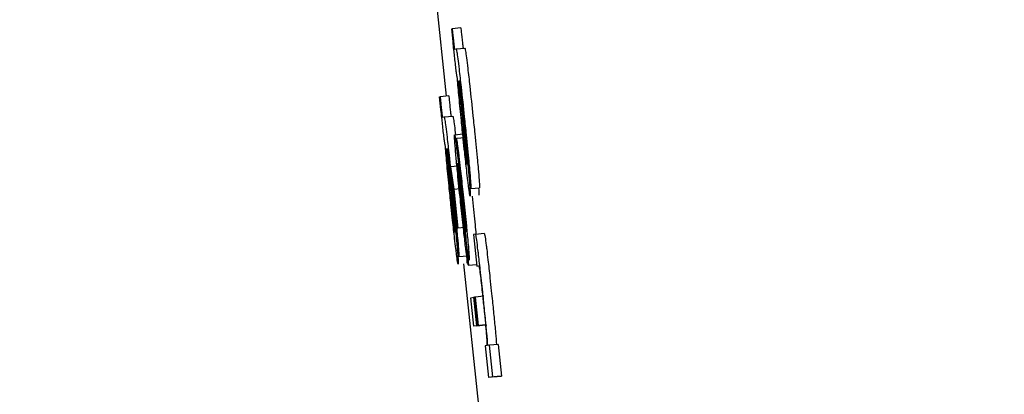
# Model space of a CAD drawing. Header units: inches. Extents: x 170 to 312, y 215 to 248.
# Tile 314 of 656: x 210.24471 to 210.26693, y 243.64779 to 243.65625. Entities that reach past the tile are written whole.
import ezdxf

# ---------------------------------------------------------------- set-up
doc = ezdxf.new("R2010")
doc.units = ezdxf.units.IN
doc.header["$LTSCALE"] = 0.25
doc.header["$MEASUREMENT"] = 0
doc.layers.add('ANNOTATIONS', color=1, linetype='Continuous')
doc.layers.add('MOTOR RH', color=7, linetype='Continuous')
doc.styles.add('ARIAL', font='arial.ttf', dxfattribs={"height": 0.09375})
doc.dimstyles.new('STANDARD$0', dxfattribs={"dimtxt": 0.09375, "dimasz": 0.09375, "dimexe": 0.03125, "dimexo": 0.046875, "dimgap": 0.09, "dimtad": 0, "dimtih": 1, "dimtoh": 1, "dimdec": 4, "dimzin": 0, "dimdsep": 46, "dimtxsty": 'ARIAL', "dimcen": 0.09, "dimadec": 0, "dimazin": 0, "dimtfac": 1, "dimtdec": 4, "dimtofl": 0, "dimtmove": 0, "dimatfit": 1, "dimfxl": 1, "dimtolj": 1, "dimtzin": 0, "dimarcsym": 0})

# ---------------------------------------------------------------- blocks, each defined once
blk = doc.blocks.new('*D26')
at = {"layer": 'ANNOTATIONS', "color": 0, "lineweight": -2, "transparency": 16777216}
for p, q in [((209.952995, 244.125047), (211.798957, 244.125047)), ((211.767707, 244.031297), (211.767707, 242.331666)), ((211.767707, 240.197174), (211.767707, 241.896805)), ((211.037182, 240.103424), (211.798957, 240.103424))]:
    blk.add_line(p, q, dxfattribs=at)
at = {"layer": 'ANNOTATIONS', "color": 0, "transparency": 16777216}
for points in [[(211.752082, 244.031297), (211.783332, 244.031297), (211.767707, 244.125047)], [(211.752082, 240.197174), (211.783332, 240.197174), (211.767707, 240.103424)]]:
    blk.add_solid(points, dxfattribs=at)
at = {"layer": 'defpoints', "color": 0, "transparency": 16777216}
for p in [(209.90612, 244.125047), (210.990307, 240.103424), (211.767707, 240.103424)]:
    blk.add_point(p, dxfattribs=at)
at = {"layer": 'ANNOTATIONS', "color": 0, "transparency": 16777216, "insert": (211.767707, 242.114236), "char_height": 0.09375, "attachment_point": 5, "style": 'ARIAL'}
blk.add_mtext('\\A1;OPENING\\PHEIGHT', dxfattribs=at)
blk = doc.blocks.new('*D27')
at = {"layer": 'ANNOTATIONS', "color": 0, "lineweight": -2, "transparency": 16777216}
for p, q in [((209.952995, 244.96103), (212.453946, 244.96103)), ((212.422696, 244.86728), (212.422696, 242.749657)), ((212.422696, 240.197174), (212.422696, 242.314797)), ((211.957527, 240.103424), (212.453946, 240.103424))]:
    blk.add_line(p, q, dxfattribs=at)
at = {"layer": 'ANNOTATIONS', "color": 0, "transparency": 16777216}
for points in [[(212.407071, 244.86728), (212.438321, 244.86728), (212.422696, 244.96103)], [(212.407071, 240.197174), (212.438321, 240.197174), (212.422696, 240.103424)]]:
    blk.add_solid(points, dxfattribs=at)
at = {"layer": 'defpoints', "color": 0, "transparency": 16777216}
for p in [(209.90612, 244.96103), (211.910652, 240.103424), (212.422696, 240.103424)]:
    blk.add_point(p, dxfattribs=at)
at = {"layer": 'ANNOTATIONS', "color": 0, "transparency": 16777216, "insert": (212.422696, 242.532227), "char_height": 0.09375, "attachment_point": 5, "style": 'ARIAL'}
blk.add_mtext('\\A1;TOTAL\\PHEIGHT', dxfattribs=at)

msp = doc.modelspace()

# ---------------------------------------------------------------- linework, layer by layer
at = {"layer": 'MOTOR RH'}
for p, q in [((210.254025, 243.65745), (210.254332, 243.654521)), ((210.254459, 243.656042), (210.25447, 243.656043)), ((210.254666, 243.656064), (210.25447, 243.656043)), ((210.254524, 243.655582), (210.25456, 243.655587)), ((210.25456, 243.655587), (210.254756, 243.655607)), ((210.254609, 243.654869), (210.254618, 243.65487)), ((210.254187, 243.654506), (210.254198, 243.654507)), ((210.254394, 243.654528), (210.254198, 243.654507)), ((210.254661, 243.654442), (210.254719, 243.65388)), ((210.254667, 243.654484), (210.254727, 243.653896)), ((210.254252, 243.654046), (210.254288, 243.654051)), ((210.254288, 243.654051), (210.254484, 243.654072)), ((210.254523, 243.653648), (210.254719, 243.653669)), ((210.254562, 243.653562), (210.254564, 243.653562)), ((210.254629, 243.652919), (210.254562, 243.653562)), ((210.25476, 243.653583), (210.254564, 243.653562)), ((210.254337, 243.653333), (210.254347, 243.653334)), ((210.254888, 243.652434), (210.254813, 243.653149)), ((210.254389, 243.652906), (210.254447, 243.652344)), ((210.254395, 243.652948), (210.254456, 243.65236)), ((210.2546, 243.652941), (210.254434, 243.652923)), ((210.254434, 243.652923), (210.254506, 243.652424)), ((210.254493, 243.652369), (210.254434, 243.652923)), ((210.254599, 243.651541), (210.254493, 243.652369)), ((210.254506, 243.652424), (210.254649, 243.652439)), ((210.254506, 243.652424), (210.254599, 243.651541)), ((210.254733, 243.651758), (210.254656, 243.652457)), ((210.254662, 243.652526), (210.254714, 243.65205)), ((210.254888, 243.652434), (210.255084, 243.652455)), ((210.254918, 243.652267), (210.254927, 243.652185)), ((210.254617, 243.650899), (210.254541, 243.651613)), ((210.254756, 243.651558), (210.254599, 243.651541)), ((210.254781, 243.651475), (210.254785, 243.651462)), ((210.254767, 243.651348), (210.254835, 243.650705)), ((210.254998, 243.651407), (210.254948, 243.651401)), ((210.254948, 243.651401), (210.255023, 243.650687)), ((210.254998, 243.651407), (210.255194, 243.651428)), ((210.254617, 243.650899), (210.254812, 243.650919)), ((210.254727, 243.65074), (210.255077, 243.647397)), ((210.254835, 243.650705), (210.255019, 243.650724)), ((210.255023, 243.650687), (210.255067, 243.650692)), ((210.254888, 243.649972), (210.254959, 243.649981)), ((210.254956, 243.649329), (210.254888, 243.649972)), ((210.254971, 243.649982), (210.254959, 243.649981)), ((210.255027, 243.649338), (210.254959, 243.649981)), ((210.254971, 243.649982), (210.254985, 243.649984)), ((210.255039, 243.649339), (210.254971, 243.649982)), ((210.255181, 243.650005), (210.254985, 243.649984)), ((210.254985, 243.649984), (210.255053, 243.649341)), ((210.255152, 243.649349), (210.254956, 243.649329)), ((210.255027, 243.649338), (210.254956, 243.649329)), ((210.255027, 243.649338), (210.255222, 243.649358)), ((210.255234, 243.64936), (210.255039, 243.649339)), ((210.255053, 243.649341), (210.255039, 243.649339)), ((210.255053, 243.649341), (210.255248, 243.649362)), ((210.255222, 243.649358), (210.255152, 243.649349)), ((210.255252, 243.64889), (210.255212, 243.648885)), ((210.255212, 243.648885), (210.255287, 243.648171)), ((210.255309, 243.648897), (210.255275, 243.648893)), ((210.255505, 243.648918), (210.255309, 243.648897)), ((210.255384, 243.648183), (210.255309, 243.648897)), ((210.255505, 243.648918), (210.25558, 243.648204)), ((210.255483, 243.648192), (210.255287, 243.648171)), ((210.255384, 243.648183), (210.255287, 243.648171)), ((210.255384, 243.648183), (210.25558, 243.648204)), ((210.25558, 243.648204), (210.255483, 243.648192))]:
    msp.add_line(p, q, dxfattribs=at)
for points, knots in [([(210.254507, 243.655568), (210.254501, 243.655629), (210.254485, 243.655789), (210.254469, 243.655945), (210.254459, 243.656042)], [0, 0, 0, 0, 0.382107, 1, 1, 1, 1]), ([(210.25447, 243.656043), (210.254473, 243.656008), (210.254478, 243.655956), (210.254486, 243.65588), (210.25449, 243.65584), (210.254492, 243.65582)], [0, 0, 0, 0, 0.4881921, 0.7420954, 1, 1, 1, 1]), ([(210.254666, 243.656064), (210.254669, 243.656029), (210.254674, 243.655977), (210.254682, 243.655901), (210.254686, 243.65586), (210.254688, 243.65584)], [0, 0, 0, 0, 0.487253, 0.740643, 1, 1, 1, 1]), ([(210.254492, 243.65582), (210.254495, 243.655795), (210.2545, 243.655749), (210.254506, 243.65569), (210.254513, 243.65564), (210.25452, 243.655588), (210.254523, 243.655585), (210.254524, 243.655582)], [0, 0, 0, 0, 0.140206, 0.25626, 0.372252, 0.556819, 1, 1, 1, 1]), ([(210.254688, 243.65584), (210.254691, 243.655815), (210.254695, 243.65577), (210.254702, 243.655711), (210.254708, 243.655661), (210.254716, 243.655609), (210.254718, 243.655605), (210.25472, 243.655603)], [0, 0, 0, 0, 0.139463, 0.255576, 0.371675, 0.556397, 1, 1, 1, 1]), ([(210.254587, 243.654926), (210.254583, 243.654945), (210.254577, 243.654974), (210.25456, 243.655101), (210.254542, 243.65525), (210.254524, 243.655414), (210.254513, 243.65552), (210.254507, 243.655568)], [0, 0, 0, 0, 0.319055, 0.503693, 0.689602, 0.856835, 1, 1, 1, 1]), ([(210.25456, 243.655587), (210.254564, 243.655576), (210.25457, 243.655559), (210.254595, 243.655378), (210.254628, 243.655104), (210.254679, 243.654651), (210.254719, 243.654278), (210.254742, 243.654053)], [0, 0, 0, 0, 0.208176, 0.35151, 0.494828, 0.694302, 1, 1, 1, 1]), ([(210.254756, 243.655607), (210.25476, 243.655597), (210.254766, 243.655579), (210.254791, 243.655398), (210.254824, 243.655124), (210.254875, 243.654671), (210.254914, 243.654299), (210.254938, 243.654073)], [0, 0, 0, 0, 0.208174, 0.351507, 0.494832, 0.694304, 1, 1, 1, 1]), ([(210.25472, 243.653552), (210.254705, 243.653691), (210.254671, 243.65402), (210.254623, 243.654511), (210.254599, 243.654787), (210.254587, 243.654926)], [0, 0, 0, 0, 0.267267, 0.629525, 1, 1, 1, 1]), ([(210.254615, 243.654738), (210.254613, 243.654767), (210.254607, 243.654839), (210.254607, 243.654867), (210.254609, 243.654868), (210.254609, 243.654869)], [0, 0, 0, 0, 0.368429, 0.910268, 1, 1, 1, 1]), ([(210.254618, 243.65487), (210.254625, 243.654802), (210.254638, 243.654664), (210.254653, 243.654516), (210.254661, 243.654442)], [0, 0, 0, 0, 0.495343, 1, 1, 1, 1]), ([(210.254633, 243.654876), (210.254633, 243.654871), (210.254632, 243.654863), (210.254636, 243.654803), (210.254639, 243.654764), (210.254641, 243.654749)], [0, 0, 0, 0, 0.561119, 0.836843, 1, 1, 1, 1]), ([(210.254734, 243.654029), (210.254719, 243.654169), (210.254697, 243.654378), (210.254668, 243.654635), (210.25465, 243.65478), (210.254638, 243.654864), (210.254635, 243.654872), (210.254633, 243.654876)], [0, 0, 0, 0, 0.342892, 0.509873, 0.678206, 0.82399, 1, 1, 1, 1]), ([(210.254653, 243.65432), (210.254645, 243.654398), (210.25463, 243.654556), (210.25462, 243.654677), (210.254615, 243.654738)], [0, 0, 0, 0, 0.489094, 1, 1, 1, 1]), ([(210.254641, 243.654749), (210.254643, 243.654725), (210.254648, 243.654677), (210.254657, 243.654586), (210.254663, 243.654521), (210.254667, 243.654484)], [0, 0, 0, 0, 0.30204, 0.603526, 1, 1, 1, 1]), ([(210.254236, 243.654033), (210.254229, 243.654094), (210.254213, 243.654253), (210.254197, 243.654409), (210.254187, 243.654506)], [0, 0, 0, 0, 0.382123, 1, 1, 1, 1]), ([(210.254198, 243.654507), (210.254201, 243.654473), (210.254206, 243.65442), (210.254214, 243.654345), (210.254218, 243.654304), (210.25422, 243.654284)], [0, 0, 0, 0, 0.4881854, 0.7420853, 1, 1, 1, 1]), ([(210.254394, 243.654528), (210.254397, 243.654493), (210.254402, 243.654441), (210.25441, 243.654365), (210.254414, 243.654325), (210.254416, 243.654304)], [0, 0, 0, 0, 0.4872498, 0.7406295, 1, 1, 1, 1]), ([(210.25422, 243.654284), (210.254223, 243.654259), (210.254228, 243.654214), (210.254234, 243.654154), (210.254241, 243.654104), (210.254248, 243.654053), (210.254251, 243.654049), (210.254252, 243.654046)], [0, 0, 0, 0, 0.14021, 0.256223, 0.372221, 0.556782, 1, 1, 1, 1]), ([(210.254416, 243.654304), (210.254419, 243.654279), (210.254423, 243.654234), (210.25443, 243.654175), (210.254436, 243.654125), (210.254444, 243.654073), (210.254447, 243.65407), (210.254448, 243.654067)], [0, 0, 0, 0, 0.1394618, 0.2555854, 0.3716735, 0.5564004, 1, 1, 1, 1]), ([(210.254715, 243.653702), (210.254707, 243.65378), (210.254684, 243.653996), (210.254665, 243.654194), (210.254653, 243.65432)], [0, 0, 0, 0, 0.364579, 1, 1, 1, 1]), ([(210.254315, 243.653391), (210.254311, 243.653409), (210.254305, 243.653439), (210.254288, 243.653565), (210.25427, 243.653715), (210.254252, 243.653878), (210.254241, 243.653984), (210.254236, 243.654033)], [0, 0, 0, 0, 0.31904, 0.503684, 0.689592, 0.856837, 1, 1, 1, 1]), ([(210.254288, 243.654051), (210.254292, 243.654041), (210.254299, 243.654023), (210.254323, 243.653842), (210.254357, 243.653568), (210.254407, 243.653115), (210.254447, 243.652742), (210.254471, 243.652517)], [0, 0, 0, 0, 0.208173, 0.351516, 0.494832, 0.694303, 1, 1, 1, 1]), ([(210.254484, 243.654072), (210.254488, 243.654061), (210.254495, 243.654042), (210.254518, 243.653874), (210.254536, 243.653721), (210.254544, 243.653651)], [0, 0, 0, 0, 0.441544, 0.745558, 1, 1, 1, 1]), ([(210.254813, 243.653149), (210.254814, 243.653158), (210.254815, 243.653174), (210.254807, 243.653289), (210.254792, 243.653461), (210.254766, 243.653717), (210.254746, 243.653916), (210.254734, 243.654029)], [0, 0, 0, 0, 0.2249147, 0.3836395, 0.5429009, 0.7417055, 1, 1, 1, 1]), ([(210.254742, 243.654053), (210.254757, 243.653918), (210.254792, 243.653574), (210.254835, 243.653153), (210.254856, 243.652923), (210.254861, 243.652861)], [0, 0, 0, 0, 0.319392, 0.817391, 1, 1, 1, 1]), ([(210.254938, 243.654073), (210.254952, 243.653939), (210.254988, 243.653595), (210.25503, 243.653174), (210.255051, 243.652943), (210.255057, 243.652882)], [0, 0, 0, 0, 0.319392, 0.817392, 1, 1, 1, 1]), ([(210.254773, 243.653177), (210.254765, 243.653247), (210.254746, 243.653406), (210.254726, 243.653595), (210.254715, 243.653702)], [0, 0, 0, 0, 0.437253, 1, 1, 1, 1]), ([(210.254719, 243.65388), (210.254731, 243.653754), (210.254753, 243.653543), (210.254779, 243.653287), (210.254788, 243.65318), (210.254792, 243.653141)], [0, 0, 0, 0, 0.486709, 0.816717, 1, 1, 1, 1]), ([(210.254727, 243.653896), (210.254746, 243.653716), (210.254783, 243.653352), (210.254817, 243.653008), (210.254834, 243.652835)], [0, 0, 0, 0, 0.495941, 1, 1, 1, 1]), ([(210.254547, 243.653258), (210.25454, 243.653352), (210.254524, 243.653541), (210.254519, 243.653639), (210.254522, 243.653646), (210.254523, 243.653648)], [0, 0, 0, 0, 0.413877, 0.829373, 1, 1, 1, 1]), ([(210.254523, 243.653648), (210.254524, 243.653647), (210.254527, 243.653644), (210.254532, 243.653617), (210.254534, 243.653602)], [0, 0, 0, 0, 0.438045, 1, 1, 1, 1]), ([(210.254534, 243.653602), (210.25454, 243.653569), (210.254549, 243.653513), (210.254564, 243.653385), (210.254573, 243.653311), (210.254575, 243.653298)], [0, 0, 0, 0, 0.526202, 0.915199, 1, 1, 1, 1]), ([(210.254564, 243.653562), (210.254568, 243.653545), (210.254576, 243.65351), (210.254599, 243.653338), (210.254616, 243.653204), (210.254621, 243.653161)], [0, 0, 0, 0, 0.406051, 0.813259, 1, 1, 1, 1]), ([(210.254824, 243.652611), (210.254815, 243.652687), (210.254793, 243.652876), (210.254756, 243.65321), (210.25473, 243.653452), (210.25472, 243.653552)], [0, 0, 0, 0, 0.285512, 0.705964, 1, 1, 1, 1]), ([(210.254448, 243.652016), (210.254433, 243.652156), (210.254399, 243.652484), (210.254351, 243.652976), (210.254327, 243.653251), (210.254315, 243.653391)], [0, 0, 0, 0, 0.26727, 0.629533, 1, 1, 1, 1]), ([(210.254343, 243.653203), (210.254341, 243.653232), (210.254335, 243.653304), (210.254335, 243.653331), (210.254337, 243.653333), (210.254337, 243.653333)], [0, 0, 0, 0, 0.368455, 0.910263, 1, 1, 1, 1]), ([(210.254347, 243.653334), (210.254353, 243.653266), (210.254367, 243.653128), (210.254382, 243.65298), (210.254389, 243.652906)], [0, 0, 0, 0, 0.495343, 1, 1, 1, 1]), ([(210.254361, 243.65334), (210.254361, 243.653335), (210.25436, 243.653327), (210.254364, 243.653268), (210.254368, 243.653229), (210.254369, 243.653214)], [0, 0, 0, 0, 0.561039, 0.83594, 1, 1, 1, 1]), ([(210.254462, 243.652493), (210.254447, 243.652634), (210.254425, 243.652843), (210.254396, 243.653099), (210.254378, 243.653245), (210.254366, 243.653328), (210.254363, 243.653336), (210.254361, 243.65334)], [0, 0, 0, 0, 0.342854, 0.509816, 0.6784, 0.82401, 1, 1, 1, 1]), ([(210.254654, 243.652182), (210.254633, 243.652382), (210.254598, 243.652722), (210.254563, 243.65308), (210.254551, 243.653221), (210.254547, 243.653258)], [0, 0, 0, 0, 0.511555, 0.870477, 1, 1, 1, 1]), ([(210.254575, 243.653298), (210.254584, 243.65322), (210.254612, 243.652979), (210.254642, 243.652708), (210.254662, 243.652526)], [0, 0, 0, 0, 0.327056, 1, 1, 1, 1]), ([(210.254381, 243.652784), (210.254373, 243.652862), (210.254358, 243.65302), (210.254348, 243.653141), (210.254343, 243.653203)], [0, 0, 0, 0, 0.489101, 1, 1, 1, 1]), ([(210.254369, 243.653214), (210.254371, 243.65319), (210.254376, 243.653141), (210.254385, 243.653051), (210.254391, 243.652985), (210.254395, 243.652948)], [0, 0, 0, 0, 0.302051, 0.603512, 1, 1, 1, 1]), ([(210.254621, 243.653161), (210.254631, 243.653072), (210.254657, 243.652852), (210.254696, 243.652496), (210.254722, 243.65225), (210.254731, 243.652164)], [0, 0, 0, 0, 0.308457, 0.758041, 1, 1, 1, 1]), ([(210.254802, 243.652978), (210.2548, 243.652985), (210.254796, 243.652996), (210.254783, 243.65309), (210.254776, 243.653155), (210.254773, 243.653177)], [0, 0, 0, 0, 0.491707, 0.824978, 1, 1, 1, 1]), ([(210.254792, 243.653141), (210.254795, 243.653101), (210.254802, 243.653021), (210.254803, 243.652981), (210.254802, 243.652979), (210.254802, 243.652978)], [0, 0, 0, 0, 0.4127429, 0.8263056, 1, 1, 1, 1]), ([(210.254589, 243.653005), (210.254589, 243.653), (210.254587, 243.652989), (210.254594, 243.652904), (210.254601, 243.652827), (210.254603, 243.652797)], [0, 0, 0, 0, 0.376523, 0.755245, 1, 1, 1, 1]), ([(210.254595, 243.652978), (210.254594, 243.652982), (210.254593, 243.652991), (210.25459, 243.653002), (210.25459, 243.653004), (210.254589, 243.653005)], [0, 0, 0, 0, 0.305425, 0.610586, 1, 1, 1, 1]), ([(210.254611, 243.652854), (210.254609, 243.652876), (210.254604, 243.652917), (210.254599, 243.652954), (210.254596, 243.65297), (210.254595, 243.652978)], [0, 0, 0, 0, 0.374236, 0.683292, 1, 1, 1, 1]), ([(210.254603, 243.652797), (210.25461, 243.652728), (210.254626, 243.652553), (210.254648, 243.652344), (210.254661, 243.652217)], [0, 0, 0, 0, 0.389091, 1, 1, 1, 1]), ([(210.254656, 243.652457), (210.254649, 243.652526), (210.254633, 243.652665), (210.254619, 243.652791), (210.254611, 243.652854)], [0, 0, 0, 0, 0.496194, 1, 1, 1, 1]), ([(210.254652, 243.652776), (210.254649, 243.652799), (210.254642, 243.652853), (210.254635, 243.652891), (210.254631, 243.65291), (210.254629, 243.652919)], [0, 0, 0, 0, 0.268967, 0.63055, 1, 1, 1, 1]), ([(210.254834, 243.652835), (210.25484, 243.652772), (210.254856, 243.652604), (210.254865, 243.652487), (210.254871, 243.652413)], [0, 0, 0, 0, 0.371621, 1, 1, 1, 1]), ([(210.254861, 243.652861), (210.254869, 243.65277), (210.254885, 243.652587), (210.254893, 243.652454), (210.25489, 243.652441), (210.254888, 243.652434)], [0, 0, 0, 0, 0.344164, 0.688376, 1, 1, 1, 1]), ([(210.255057, 243.652882), (210.255065, 243.65279), (210.255081, 243.652608), (210.255088, 243.652475), (210.255086, 243.652461), (210.255084, 243.652455)], [0, 0, 0, 0, 0.344141, 0.688376, 1, 1, 1, 1]), ([(210.254443, 243.652166), (210.254435, 243.652245), (210.254412, 243.65246), (210.254393, 243.652658), (210.254381, 243.652784)], [0, 0, 0, 0, 0.364582, 1, 1, 1, 1]), ([(210.254684, 243.652501), (210.254675, 243.652581), (210.254663, 243.652683), (210.254654, 243.652759), (210.254652, 243.652776)], [0, 0, 0, 0, 0.781404, 1, 1, 1, 1]), ([(210.254876, 243.652263), (210.254873, 243.652273), (210.254866, 243.652292), (210.254845, 243.652446), (210.254829, 243.652569), (210.254824, 243.652611)], [0, 0, 0, 0, 0.445998, 0.812832, 1, 1, 1, 1]), ([(210.254456, 243.65236), (210.254474, 243.65218), (210.254512, 243.651816), (210.254545, 243.651472), (210.254563, 243.651299)], [0, 0, 0, 0, 0.495934, 1, 1, 1, 1]), ([(210.254541, 243.651613), (210.254542, 243.651622), (210.254544, 243.651639), (210.254535, 243.651753), (210.25452, 243.651926), (210.254495, 243.652181), (210.254474, 243.652381), (210.254462, 243.652493)], [0, 0, 0, 0, 0.22492, 0.383649, 0.542914, 0.74205, 1, 1, 1, 1]), ([(210.254471, 243.652517), (210.254485, 243.652383), (210.254521, 243.652039), (210.254563, 243.651618), (210.254584, 243.651387), (210.25459, 243.651325)], [0, 0, 0, 0, 0.319403, 0.817081, 1, 1, 1, 1]), ([(210.254723, 243.65214), (210.254717, 243.6522), (210.254703, 243.652323), (210.25469, 243.652441), (210.254684, 243.652501)], [0, 0, 0, 0, 0.49259, 1, 1, 1, 1]), ([(210.254871, 243.652413), (210.254874, 243.652377), (210.25488, 243.652282), (210.254878, 243.65227), (210.254876, 243.652263)], [0, 0, 0, 0, 0.377667, 1, 1, 1, 1]), ([(210.255067, 243.652434), (210.25507, 243.652398), (210.255076, 243.652302), (210.255074, 243.652291), (210.255072, 243.652284)], [0, 0, 0, 0, 0.3776409, 1, 1, 1, 1]), ([(210.254501, 243.651641), (210.254493, 243.651711), (210.254474, 243.65187), (210.254454, 243.65206), (210.254443, 243.652166)], [0, 0, 0, 0, 0.437242, 1, 1, 1, 1]), ([(210.254447, 243.652344), (210.25446, 243.652219), (210.254481, 243.652008), (210.254507, 243.651751), (210.254517, 243.651644), (210.25452, 243.651605)], [0, 0, 0, 0, 0.486691, 0.8167, 1, 1, 1, 1]), ([(210.254776, 243.651084), (210.254763, 243.651193), (210.254733, 243.651442), (210.25469, 243.651842), (210.254663, 243.6521), (210.254654, 243.652182)], [0, 0, 0, 0, 0.345631, 0.791104, 1, 1, 1, 1]), ([(210.254661, 243.652217), (210.254677, 243.652067), (210.254701, 243.651846), (210.254722, 243.651665), (210.254728, 243.651607)], [0, 0, 0, 0, 0.6800662, 1, 1, 1, 1]), ([(210.254772, 243.651647), (210.254766, 243.651712), (210.254752, 243.651861), (210.254733, 243.652039), (210.254723, 243.65214)], [0, 0, 0, 0, 0.431991, 1, 1, 1, 1]), ([(210.254731, 243.652164), (210.254751, 243.651972), (210.254785, 243.651645), (210.254816, 243.651323), (210.254827, 243.651201), (210.254829, 243.651178)], [0, 0, 0, 0, 0.540163, 0.915664, 1, 1, 1, 1]), ([(210.254927, 243.652185), (210.254948, 243.651989), (210.254977, 243.65171), (210.254999, 243.651477), (210.255005, 243.651408)], [0, 0, 0, 0, 0.706656, 1, 1, 1, 1]), ([(210.254552, 243.651075), (210.254543, 243.651152), (210.254521, 243.651341), (210.254484, 243.651675), (210.254458, 243.651917), (210.254448, 243.652016)], [0, 0, 0, 0, 0.2855206, 0.7059691, 1, 1, 1, 1]), ([(210.254714, 243.65205), (210.254723, 243.651967), (210.25474, 243.651819), (210.254758, 243.651651), (210.254767, 243.651581), (210.254769, 243.651564)], [0, 0, 0, 0, 0.492687, 0.876036, 1, 1, 1, 1]), ([(210.254801, 243.651158), (210.254792, 243.651231), (210.254771, 243.651417), (210.254747, 243.651629), (210.254733, 243.651758)], [0, 0, 0, 0, 0.390424, 1, 1, 1, 1]), ([(210.25453, 243.651442), (210.254528, 243.651449), (210.254524, 243.651461), (210.254511, 243.651554), (210.254504, 243.651619), (210.254501, 243.651641)], [0, 0, 0, 0, 0.49176, 0.824979, 1, 1, 1, 1]), ([(210.25452, 243.651605), (210.254523, 243.651565), (210.25453, 243.651485), (210.254532, 243.651446), (210.25453, 243.651443), (210.25453, 243.651442)], [0, 0, 0, 0, 0.412714, 0.82636, 1, 1, 1, 1]), ([(210.254728, 243.651607), (210.254734, 243.651561), (210.254748, 243.651449), (210.25476, 243.651376), (210.254765, 243.651356), (210.254767, 243.651348)], [0, 0, 0, 0, 0.290558, 0.692009, 1, 1, 1, 1]), ([(210.254769, 243.651564), (210.25477, 243.651553), (210.254773, 243.651529), (210.254778, 243.651498), (210.25478, 243.651484), (210.254781, 243.651475)], [0, 0, 0, 0, 0.22616, 0.533169, 1, 1, 1, 1]), ([(210.254785, 243.651462), (210.254785, 243.651466), (210.254786, 243.651476), (210.254781, 243.651551), (210.254775, 243.651619), (210.254772, 243.651647)], [0, 0, 0, 0, 0.368408, 0.738624, 1, 1, 1, 1]), ([(210.254563, 243.651299), (210.254568, 243.651236), (210.254584, 243.651068), (210.254594, 243.650951), (210.2546, 243.650878)], [0, 0, 0, 0, 0.371589, 1, 1, 1, 1]), ([(210.25459, 243.651325), (210.254598, 243.651234), (210.254613, 243.651051), (210.254621, 243.650918), (210.254618, 243.650905), (210.254617, 243.650899)], [0, 0, 0, 0, 0.344166, 0.688401, 1, 1, 1, 1]), ([(210.255052, 243.651047), (210.255042, 243.651129), (210.255022, 243.651292), (210.255005, 243.651394), (210.255, 243.651403), (210.254998, 243.651407)], [0, 0, 0, 0, 0.360637, 0.720229, 1, 1, 1, 1]), ([(210.255194, 243.651428), (210.255199, 243.651414), (210.255206, 243.65139), (210.255231, 243.65121), (210.255245, 243.651096), (210.255248, 243.651068)], [0, 0, 0, 0, 0.527162, 0.884525, 1, 1, 1, 1]), ([(210.254604, 243.650727), (210.254601, 243.650738), (210.254594, 243.650756), (210.254573, 243.65091), (210.254558, 243.651033), (210.254552, 243.651075)], [0, 0, 0, 0, 0.445998, 0.812828, 1, 1, 1, 1]), ([(210.254835, 243.650705), (210.25483, 243.650717), (210.254822, 243.650737), (210.254797, 243.650914), (210.254781, 243.651045), (210.254776, 243.651084)], [0, 0, 0, 0, 0.500334, 0.851312, 1, 1, 1, 1]), ([(210.25484, 243.650867), (210.254834, 243.650905), (210.254824, 243.650967), (210.254807, 243.651105), (210.254801, 243.651158)], [0, 0, 0, 0, 0.616554, 1, 1, 1, 1]), ([(210.254829, 243.651178), (210.254836, 243.651096), (210.25485, 243.650931), (210.254855, 243.650832), (210.254852, 243.650823), (210.254851, 243.650819)], [0, 0, 0, 0, 0.377465, 0.755, 1, 1, 1, 1]), ([(210.255158, 243.650104), (210.25514, 243.650274), (210.255107, 243.650582), (210.255071, 243.650892), (210.255056, 243.651021), (210.255052, 243.651047)], [0, 0, 0, 0, 0.494415, 0.896106, 1, 1, 1, 1]), ([(210.255248, 243.651068), (210.255258, 243.650989), (210.25528, 243.650799), (210.255317, 243.650464), (210.255343, 243.650223), (210.255353, 243.650125)], [0, 0, 0, 0, 0.293946, 0.711444, 1, 1, 1, 1]), ([(210.2546, 243.650878), (210.254602, 243.650841), (210.254609, 243.650746), (210.254606, 243.650734), (210.254604, 243.650727)], [0, 0, 0, 0, 0.377598, 1, 1, 1, 1]), ([(210.254795, 243.650898), (210.254798, 243.650862), (210.254804, 243.650767), (210.254802, 243.650755), (210.2548, 243.650748)], [0, 0, 0, 0, 0.377597, 1, 1, 1, 1]), ([(210.254851, 243.650819), (210.25485, 243.65082), (210.254847, 243.650823), (210.254842, 243.650852), (210.25484, 243.650867)], [0, 0, 0, 0, 0.495157, 1, 1, 1, 1]), ([(210.255067, 243.650692), (210.255069, 243.650689), (210.255074, 243.650682), (210.255085, 243.650627), (210.255098, 243.650526), (210.255102, 243.650492)], [0, 0, 0, 0, 0.3987318, 0.8002066, 1, 1, 1, 1]), ([(210.255102, 243.650492), (210.255109, 243.650434), (210.255123, 243.650317), (210.255145, 243.650118), (210.255159, 243.649991), (210.255164, 243.649939)], [0, 0, 0, 0, 0.370875, 0.739986, 1, 1, 1, 1]), ([(210.255219, 243.649509), (210.255211, 243.649582), (210.255192, 243.649776), (210.255171, 243.649979), (210.255158, 243.650104)], [0, 0, 0, 0, 0.383084, 1, 1, 1, 1]), ([(210.255164, 243.649939), (210.255175, 243.64983), (210.255198, 243.649611), (210.255226, 243.649319), (210.255237, 243.649183), (210.255243, 243.649115)], [0, 0, 0, 0, 0.336025, 0.672859, 1, 1, 1, 1]), ([(210.255353, 243.650125), (210.255362, 243.650047), (210.255383, 243.649844), (210.255402, 243.649649), (210.255414, 243.649529)], [0, 0, 0, 0, 0.383231, 1, 1, 1, 1]), ([(210.255275, 243.648893), (210.255268, 243.648983), (210.255251, 243.649167), (210.25523, 243.649393), (210.255219, 243.649509)], [0, 0, 0, 0, 0.49201, 1, 1, 1, 1]), ([(210.255414, 243.649529), (210.255426, 243.649407), (210.255448, 243.649181), (210.255464, 243.648998), (210.255471, 243.648914)], [0, 0, 0, 0, 0.539796, 1, 1, 1, 1]), ([(210.255243, 243.649115), (210.255248, 243.649049), (210.255258, 243.648909), (210.255254, 243.648897), (210.255252, 243.64889)], [0, 0, 0, 0, 0.471167, 1, 1, 1, 1])]:
    msp.add_open_spline(points, degree=3, knots=knots, dxfattribs=at)

# ---------------------------------------------------------------- dimensions: what is measured, and where the dimension line sits
at = {"layer": 'ANNOTATIONS'}
for base, p1, p2, text, picture, middle in [((212.422696, 240.103424), (209.90612, 244.96103), (211.910652, 240.103424), 'TOTAL\\PHEIGHT', '*D27', (212.422696, 242.532227)), ((211.767707, 240.103424), (209.90612, 244.125047), (210.990307, 240.103424), 'OPENING\\PHEIGHT', '*D26', (211.767707, 242.114236))]:
    dim = msp.add_linear_dim(base=base, p1=p1, p2=p2, angle=90, text=text, dimstyle='STANDARD$0', dxfattribs=at)
    dim.commit()
    dim.dimension.update_dxf_attribs({"geometry": picture, "text_midpoint": middle})

doc.saveas('drawing.dxf')
